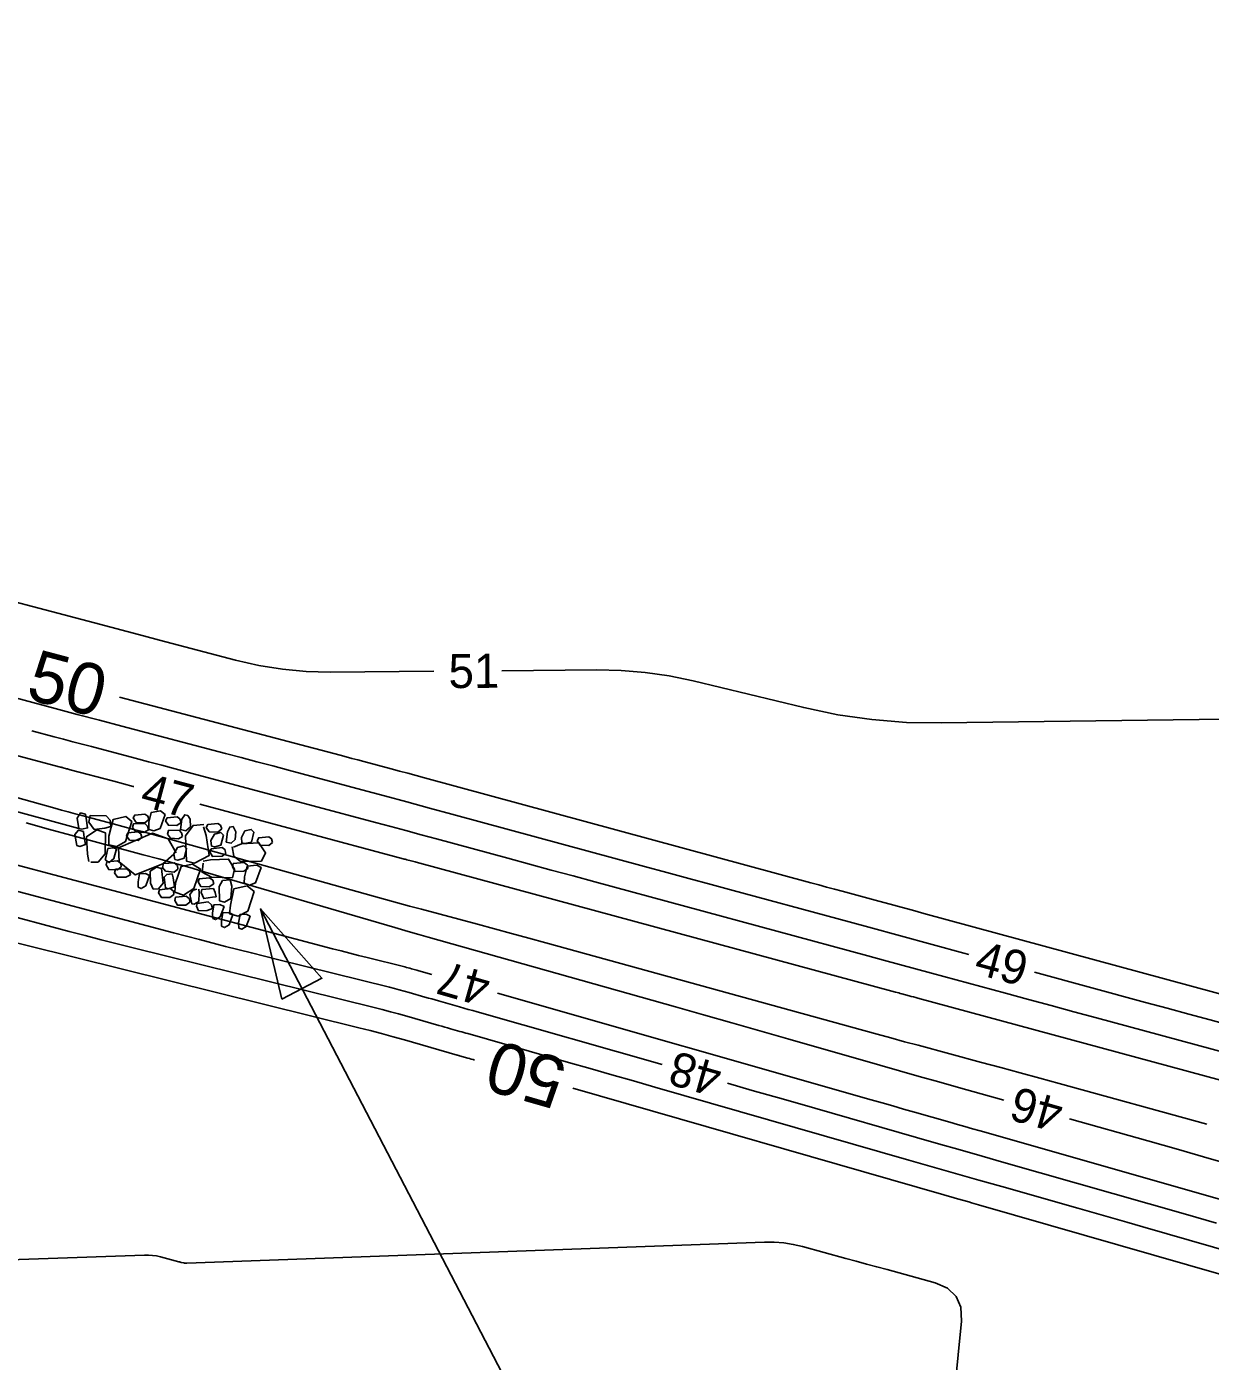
# Model space of a CAD drawing. Extents: x 2384780 to 2405861, y 547869 to 573706.
# Drawn here: x 2395311.8 to 2395381.2, y 553915.1 to 553993.3 of the extents above; entities that cross this region are included whole.
import ezdxf

# ---------------------------------------------------------------- set-up
doc = ezdxf.new("R2010")
doc.units = 0
for name, color, linetype in [('Breaklines', 7, 'Continuous'), ('Old_Level_23', 7, 'Continuous'), ('Old_Level_5', 7, 'Continuous'), ('Old_Level_60', 7, 'Continuous'), ('Old_Level_61', 7, 'Continuous')]:
    doc.layers.add(name, color=color, linetype=linetype)

# ---------------------------------------------------------------- blocks, each defined once
blk = doc.blocks.new('RIPRAP')
at = {"layer": 'Breaklines'}
for points in [[(-0.002, -0.00625), (-0.00625, -0.00775), (-0.016, -0.0125), (-0.02, -0.00675), (-0.02, -0.003), (-0.008, 0.00275), (-0.002, -0.00025), (-0.002, -0.00625)], [(0.01825, -0.00325), (0.01375, -0.005), (0.00325, -0.00975), (0.00025, -0.00375), (0, 0), (0.01125, 0.005), (0.018, 0.00275), (0.01825, -0.00325)], [(-0.0345, -0.0215), (-0.0265, -0.01775), (-0.007, -0.01125), (0.00375, -0.02075), (0.003, -0.0315), (-0.02075, -0.03775), (-0.03225, -0.032), (-0.0345, -0.024)], [(0.012, -0.0355), (0.00825, -0.0295), (0.0035, -0.01775), (0.01025, -0.00925), (0.01825, -0.009), (0.0225, -0.027), (0.01875, -0.033), (0.012, -0.0355)], [(-0.0305, -0.05975), (-0.035, -0.05625), (-0.0375, -0.0465), (-0.033, -0.042), (-0.02925, -0.042), (-0.02475, -0.05375), (-0.02675, -0.05825), (-0.0305, -0.05975)], [(-0.0275, -0.0395), (-0.023, -0.03925), (-0.014, -0.039), (-0.0115, -0.045), (-0.0115, -0.04875), (-0.0235, -0.049), (-0.0295, -0.04475), (-0.0275, -0.0395)], [(-0.0095, -0.039), (0.00025, -0.0365), (0.0205, -0.036), (0.02775, -0.0495), (0.024, -0.05775), (-0.00075, -0.05675), (-0.009, -0.0485), (-0.0095, -0.039)], [(-0.03675, -0.07275), (-0.04075, -0.06825), (-0.04325, -0.0585), (-0.0395, -0.054), (-0.035, -0.054), (-0.031, -0.0665), (-0.033, -0.0705), (-0.03675, -0.07275)], [(-0.00025, -0.11525), (-0.0145, -0.10575), (-0.0355, -0.078), (-0.0255, -0.056), (-0.00975, -0.051), (0.01725, -0.08475), (0.01525, -0.10425), (0.002, -0.11775)], [(0.009, -0.07425), (0.0045, -0.07075), (0.00225, -0.061), (0.00625, -0.05625), (0.01, -0.057), (0.01425, -0.06825), (0.01275, -0.072), (0.009, -0.07425)], [(0.01975, -0.07925), (0.01525, -0.07475), (0.01375, -0.06525), (0.01725, -0.0605), (0.02175, -0.0605), (0.02575, -0.07325), (0.0235, -0.077), (0.01975, -0.07925)], [(0.03125, -0.0765), (0.0265, -0.073), (0.02425, -0.06325), (0.0285, -0.0585), (0.03225, -0.05925), (0.03625, -0.0705), (0.035, -0.07425), (0.03125, -0.0765)], [(0.02025, -0.07975), (0.02825, -0.07725), (0.04025, -0.077), (0.045, -0.08725), (0.042, -0.0935), (0.02475, -0.092), (0.02025, -0.0855), (0.02025, -0.07975)], [(-0.0485, -0.08525), (-0.0425, -0.0835), (-0.03275, -0.0825), (-0.0305, -0.08925), (-0.03175, -0.0945), (-0.0445, -0.09325), (-0.049, -0.089), (-0.0485, -0.08525)], [(-0.046, -0.1025), (-0.04025, -0.098), (-0.02675, -0.09375), (-0.02, -0.09975), (-0.02, -0.10575), (-0.03625, -0.11225), (-0.044, -0.1085), (-0.046, -0.1025)], [(-0.01575, -0.1245), (-0.02025, -0.12125), (-0.022, -0.11125), (-0.0185, -0.10675), (-0.014, -0.10675), (-0.00975, -0.1185), (-0.012, -0.123), (-0.01575, -0.1245)], [(0.0225, -0.12), (0.0185, -0.11625), (0.01675, -0.10675), (0.0205, -0.102), (0.025, -0.102), (0.0285, -0.114), (0.02625, -0.11775), (0.0225, -0.12)], [(0.03775, -0.114), (0.03325, -0.11025), (0.031, -0.1005), (0.035, -0.096), (0.03875, -0.09675), (0.043, -0.10775), (0.0415, -0.1115), (0.03775, -0.114)], [(-0.046, -0.12775), (-0.0505, -0.12425), (-0.053, -0.1145), (-0.0485, -0.11), (-0.04475, -0.11), (-0.04, -0.12175), (-0.04225, -0.12625), (-0.046, -0.12775)], [(-0.023, -0.1195), (-0.02725, -0.12175), (-0.037, -0.126), (-0.041, -0.1195), (-0.041, -0.11625), (-0.029, -0.1115), (-0.02525, -0.1135), (-0.023, -0.1195)], [(-0.00575, -0.118), (0.00025, -0.1155), (0.0085, -0.1175), (0.0125, -0.12425), (0.01025, -0.128), (-0.00175, -0.12825), (-0.00575, -0.12175), (-0.00575, -0.118)], [(0.04, -0.14075), (0.03075, -0.14625), (0.009, -0.15575), (-0.004, -0.14175), (-0.00425, -0.132), (0.024, -0.123), (0.03825, -0.1285), (0.0425, -0.1405)], [(0.048, -0.1195), (0.04425, -0.12325), (0.036, -0.12575), (0.03, -0.122), (0.02975, -0.1155), (0.04175, -0.11375), (0.04775, -0.11575), (0.048, -0.1195)], [(-0.04975, -0.14825), (-0.05425, -0.14475), (-0.05675, -0.135), (-0.05225, -0.1305), (-0.0485, -0.1305), (-0.04375, -0.14225), (-0.046, -0.14675), (-0.04975, -0.14825)], [(-0.04275, -0.12825), (-0.03225, -0.126), (-0.012, -0.1275), (-0.00575, -0.1395), (-0.009, -0.15), (-0.033, -0.1485), (-0.04375, -0.13875), (-0.04275, -0.12825)], [(-0.032, -0.15425), (-0.03625, -0.15575), (-0.046, -0.158), (-0.0505, -0.15375), (-0.05075, -0.15075), (-0.041, -0.146), (-0.035, -0.14825), (-0.03275, -0.152)], [(-0.0215, -0.16975), (-0.02625, -0.1655), (-0.0285, -0.15575), (-0.024, -0.15125), (-0.02025, -0.15175), (-0.01625, -0.163), (-0.01775, -0.1675), (-0.0215, -0.16975)], [(0.00075, -0.15075), (0.0045, -0.15875), (0.011, -0.179), (0.0015, -0.18875), (-0.009, -0.189), (-0.01475, -0.16525), (-0.012, -0.153), (-0.0015, -0.1515)], [(0.01625, -0.174), (0.0125, -0.17075), (0.009, -0.16), (0.0135, -0.1555), (0.01725, -0.15625), (0.022, -0.168), (0.02075, -0.17175), (0.01625, -0.174)], [(0.0205, -0.15575), (0.0265, -0.15325), (0.03475, -0.15525), (0.03875, -0.162), (0.0365, -0.16575), (0.0245, -0.166), (0.0205, -0.1595), (0.0205, -0.15575)], [(0.043, -0.162), (0.03825, -0.1585), (0.036, -0.14875), (0.04, -0.144), (0.04375, -0.14475), (0.048, -0.15575), (0.04675, -0.1595), (0.043, -0.162)], [(-0.04975, -0.17575), (-0.05375, -0.1705), (-0.05675, -0.16075), (-0.05225, -0.157), (-0.04875, -0.157), (-0.04375, -0.169), (-0.046, -0.1735), (-0.04975, -0.17575)], [(-0.0355, -0.17625), (-0.037, -0.1725), (-0.04125, -0.16275), (-0.03525, -0.158), (-0.0315, -0.158), (-0.02675, -0.17075), (-0.031, -0.174), (-0.0355, -0.17625)], [(0.04925, -0.17425), (0.044, -0.17875), (0.03525, -0.1805), (0.02975, -0.177), (0.0295, -0.171), (0.0415, -0.16925), (0.0475, -0.1705), (0.04925, -0.17425)], [(-0.061, -0.17925), (-0.055, -0.17725), (-0.04525, -0.17625), (-0.043, -0.183), (-0.04425, -0.18825), (-0.057, -0.187), (-0.0615, -0.18275), (-0.061, -0.17925)], [(-0.012, -0.187), (-0.01875, -0.19075), (-0.033, -0.1935), (-0.039, -0.1875), (-0.039, -0.1815), (-0.02275, -0.17675), (-0.01525, -0.17875), (-0.012, -0.187)], [(0.00625, -0.2035), (0.00175, -0.19975), (-0.001, -0.19), (0.0035, -0.1855), (0.00725, -0.1855), (0.012, -0.1975), (0.01, -0.202), (0.00625, -0.2035)], [(0.026, -0.18075), (0.03225, -0.18875), (0.03875, -0.20825), (0.02925, -0.219), (0.01875, -0.21675), (0.012, -0.193), (0.01575, -0.184), (0.026, -0.17925)], [(0.0335, -0.189), (0.0395, -0.18675), (0.04775, -0.18875), (0.0515, -0.1955), (0.04925, -0.19925), (0.03725, -0.1995), (0.0335, -0.19275), (0.0335, -0.189)], [(-0.06725, -0.1915), (-0.06125, -0.18975), (-0.0515, -0.18875), (-0.04925, -0.1955), (-0.0505, -0.20075), (-0.06325, -0.1995), (-0.06775, -0.19525), (-0.06725, -0.1915)], [(-0.05075, -0.19675), (-0.0405, -0.195), (-0.021, -0.194), (-0.01375, -0.208), (-0.018, -0.21775), (-0.042, -0.21675), (-0.0505, -0.20725), (-0.05075, -0.19675)], [(-0.0115, -0.204), (-0.00425, -0.2025), (0.0085, -0.20225), (0.01275, -0.21275), (0.01125, -0.2185), (-0.0075, -0.21675), (-0.01225, -0.21075), (-0.0115, -0.204)], [(-0.064, -0.2115), (-0.058, -0.20975), (-0.04825, -0.20875), (-0.046, -0.2155), (-0.04725, -0.22075), (-0.06, -0.2195), (-0.0645, -0.21525), (-0.064, -0.2115)], [(0.04325, -0.22375), (0.0385, -0.22025), (0.03625, -0.2105), (0.0405, -0.20575), (0.04425, -0.2065), (0.0485, -0.2175), (0.047, -0.22125), (0.04325, -0.22375)]]:
    blk.add_lwpolyline(points, dxfattribs=at)
blk = doc.blocks.new('AH1')
at = {"layer": 'Old_Level_23'}
blk.add_lwpolyline([(-5.28, 1.32), (0, 0), (-5.28, -1.32)], close=True, dxfattribs=at)

msp = doc.modelspace()

# ---------------------------------------------------------------- linework, layer by layer
at = {"layer": 'Breaklines'}
msp.add_line((2395314.8815, 553946.345), (2395018.7265, 554026.1745), dxfattribs=at)
msp.add_lwpolyline([(2395325.52375, 553941.63), (2395341.67025, 553910.62925), (2395341.70975, 553900.827)], dxfattribs=at)
at = {"layer": 'Old_Level_60'}
for points in [[(2395335.69275, 553955.56), (2395329.6105, 553955.512), (2395328.2075, 553955.54725), (2395326.81625, 553955.67525), (2395325.4365, 553955.8955), (2395324.0685, 553956.20875), (2395319.6185, 553957.38275), (2395318.66475, 553957.63425), (2395317.71125, 553957.886), (2395316.75775, 553958.1375), (2395315.804, 553958.389), (2395307.47975, 553960.58525)], [(2395318.107, 553948.7965), (2395318.06725, 553948.807), (2395317.497, 553948.95875), (2395316.92675, 553949.11), (2395314.37725, 553949.785), (2395314.32125, 553949.79975), (2395314.26525, 553949.815), (2395314.20925, 553949.83025), (2395314.1535, 553949.84575), (2395313.971, 553949.8965), (2395313.932, 553949.9075), (2395313.893, 553949.91825), (2395313.85375, 553949.92875), (2395313.8145, 553949.93925), (2395286.27375, 553957.26525)], [(2395367.0635, 553938.95975), (2395366.77275, 553939.03875), (2395364.913, 553939.5435), (2395363.05325, 553940.04775), (2395361.1935, 553940.552), (2395359.33375, 553941.0555), (2395353.25775, 553942.7005), (2395351.956, 553943.053), (2395350.654, 553943.406), (2395349.35225, 553943.759), (2395348.0505, 553944.11225), (2395336.752, 553947.18025), (2395335.43425, 553947.5375), (2395334.11625, 553947.8935), (2395332.79775, 553948.2485), (2395331.479, 553948.6025), (2395327.171, 553949.75675), (2395326.2475, 553950.00375), (2395325.324, 553950.2495), (2395324.40025, 553950.4945), (2395323.476, 553950.73825), (2395317.39375, 553952.34), (2395316.09075, 553952.684), (2395314.788, 553953.0295), (2395313.4855, 553953.37625), (2395312.1835, 553953.7245), (2395304.688, 553955.7335)], [(2395382.07625, 553952.75725), (2395365.44425, 553952.52475), (2395363.4085, 553952.5595), (2395361.387, 553952.721), (2395359.3795, 553953.0095), (2395357.38625, 553953.4245), (2395350.898, 553954.98775), (2395349.50275, 553955.2795), (2395348.0975, 553955.48475), (2395346.68225, 553955.60325), (2395345.25725, 553955.63525), (2395339.69275, 553955.5915)], [(2395381.01825, 553929.006), (2395372.357, 553931.391), (2395371.22, 553931.70325), (2395370.08275, 553932.0135), (2395368.94475, 553932.32225), (2395367.8065, 553932.62925), (2395364.087, 553933.62925), (2395363.29, 553933.844), (2395362.4935, 553934.06025), (2395361.6975, 553934.2775), (2395360.9015, 553934.49625), (2395342.2655, 553939.63125), (2395341.263, 553939.9065), (2395340.26025, 553940.1805), (2395339.257, 553940.453), (2395338.25325, 553940.72375), (2395334.9735, 553941.60625), (2395334.271, 553941.79625), (2395333.569, 553941.9875), (2395332.86725, 553942.1805), (2395332.166, 553942.375), (2395319.15425, 553945.99925), (2395318.591, 553946.155), (2395318.02725, 553946.30925), (2395317.46325, 553946.4615), (2395316.8985, 553946.61175), (2395315.0535, 553947.10025), (2395314.65825, 553947.20575), (2395314.26325, 553947.31225), (2395313.86875, 553947.42025), (2395313.47475, 553947.5295), (2395290.238, 553954.01525)], [(2395389.99775, 553931.059), (2395374.5575, 553935.23925), (2395373.22425, 553935.60025), (2395371.891, 553935.96175), (2395370.55775, 553936.32325), (2395369.2245, 553936.68525), (2395364.8695, 553937.86775), (2395363.93625, 553938.121), (2395363.003, 553938.37425), (2395362.06975, 553938.62725), (2395361.13625, 553938.88), (2395345.1425, 553943.20975), (2395343.864, 553943.556), (2395342.58575, 553943.9025), (2395341.3075, 553944.24925), (2395340.02925, 553944.59625), (2395335.854, 553945.73), (2395334.95925, 553945.9725), (2395334.06425, 553946.21425), (2395333.169, 553946.4555), (2395332.2735, 553946.69575), (2395321.31975, 553949.6305), (2395320.53625, 553949.84), (2395319.7525, 553950.04875), (2395318.9685, 553950.2565), (2395318.18425, 553950.4635), (2395315.62225, 553951.13825), (2395315.07325, 553951.283), (2395314.5245, 553951.4285), (2395313.97575, 553951.57475), (2395313.4275, 553951.72125), (2395312.132, 553952.0685)], [(2395391.63375, 553928.935), (2395364.0825, 553936.394), (2395363.95225, 553936.42925), (2395363.82175, 553936.46475), (2395363.6915, 553936.5), (2395363.561, 553936.5355), (2395363.13525, 553936.651), (2395363.044, 553936.67575), (2395362.9525, 553936.7005), (2395362.86125, 553936.72525), (2395362.77, 553936.75), (2395334.66875, 553944.35775), (2395334.593, 553944.37825), (2395334.51725, 553944.39875), (2395334.4415, 553944.41925), (2395334.36575, 553944.43975), (2395334.11825, 553944.507), (2395334.06525, 553944.5215), (2395334.01225, 553944.53575), (2395333.95925, 553944.55), (2395333.90625, 553944.56425), (2395321.971, 553947.762)], [(2395311.80225, 553946.67325), (2395313.1015, 553946.31025), (2395314.40275, 553945.95475), (2395318.6565, 553944.8055), (2395319.5675, 553944.55675), (2395320.47725, 553944.3035), (2395321.3855, 553944.0455), (2395322.2925, 553943.783), (2395333.4055, 553940.53525), (2395333.59975, 553940.4785), (2395333.794, 553940.42225), (2395333.9885, 553940.36625), (2395334.183, 553940.3105), (2395334.81825, 553940.12875), (2395334.9545, 553940.08975), (2395335.09075, 553940.051), (2395335.227, 553940.01225), (2395335.36325, 553939.97375), (2395349.86825, 553935.88275), (2395351.51775, 553935.4165), (2395353.16675, 553934.949), (2395354.81525, 553934.47975), (2395356.46325, 553934.009), (2395361.846, 553932.4685), (2395362.9995, 553932.13875), (2395364.1535, 553931.81025), (2395365.30775, 553931.48275), (2395366.46225, 553931.1565), (2395369.1205, 553930.40625)], [(2395306.475, 553945.46575), (2395329.74775, 553939.29375), (2395330.2585, 553939.1595), (2395330.76975, 553939.0275), (2395331.2815, 553938.89725), (2395331.79375, 553938.76925), (2395333.99175, 553938.225), (2395334.0885, 553938.20075), (2395334.185, 553938.17525), (2395334.28125, 553938.149), (2395334.3775, 553938.122), (2395334.69075, 553938.032), (2395334.758, 553938.01275), (2395334.825, 553937.9935), (2395334.89225, 553937.97425), (2395334.9595, 553937.95525), (2395335.57725, 553937.77925)], [(2395308.94175, 553943.27225), (2395320.428, 553940.22625), (2395321.952, 553939.8255), (2395323.47725, 553939.431), (2395325.0045, 553939.04275), (2395326.533, 553938.661), (2395333.0925, 553937.03675), (2395333.38125, 553936.96375), (2395333.66925, 553936.88825), (2395333.95675, 553936.81), (2395334.24325, 553936.72925), (2395335.17825, 553936.46075), (2395335.37875, 553936.40325), (2395335.57925, 553936.34575), (2395335.7795, 553936.2885), (2395335.98, 553936.2315), (2395337.19625, 553935.885), (2395337.45675, 553935.81075), (2395337.7175, 553935.7365), (2395337.978, 553935.66225), (2395338.23875, 553935.588), (2395349.0785, 553932.4995)], [(2395309.938, 553941.46875), (2395314.30725, 553940.31), (2395315.244, 553940.06375), (2395316.18175, 553939.82125), (2395317.1205, 553939.58275), (2395318.06, 553939.348), (2395332.19325, 553935.8485), (2395332.674, 553935.727), (2395333.1535, 553935.60125), (2395333.632, 553935.471), (2395334.109, 553935.3365), (2395335.99875, 553934.79375), (2395336.166, 553934.74575), (2395336.33325, 553934.698), (2395336.50025, 553934.65025), (2395336.6675, 553934.6025), (2395337.214, 553934.447), (2395337.331, 553934.4135), (2395337.448, 553934.38025), (2395337.56525, 553934.34675), (2395337.68225, 553934.3135), (2395343.59675, 553932.62825), (2395344.864, 553932.267), (2395346.13125, 553931.90475), (2395347.398, 553931.54225), (2395348.66475, 553931.179), (2395363.55775, 553926.90375), (2395364.92025, 553926.513), (2395366.283, 553926.12275), (2395367.64575, 553925.7335), (2395369.009, 553925.34475), (2395373.462, 553924.07575), (2395374.41625, 553923.80375), (2395375.37025, 553923.53125), (2395376.32425, 553923.258), (2395377.278, 553922.9845), (2395392.2785, 553918.67925)], [(2395382.48625, 553934.77375), (2395381.223, 553935.116), (2395379.96, 553935.45825), (2395378.69675, 553935.80075), (2395377.434, 553936.14375), (2395370.92375, 553937.9115)], [(2395339.42425, 553936.68325), (2395361.34325, 553930.438), (2395361.97725, 553930.25725), (2395362.6115, 553930.076), (2395363.24525, 553929.8945), (2395363.87925, 553929.71275), (2395365.94975, 553929.1185), (2395366.39325, 553928.99125), (2395366.83725, 553928.864), (2395367.281, 553928.73725), (2395367.72475, 553928.61075), (2395390.1155, 553922.231)], [(2395352.92525, 553931.40275), (2395354.371, 553930.9895), (2395356.19975, 553930.466), (2395358.028, 553929.94175), (2395364.00025, 553928.22725), (2395365.28, 553927.86025), (2395366.56025, 553927.49375), (2395367.84025, 553927.128), (2395369.12075, 553926.763), (2395379.77925, 553923.726), (2395381.58275, 553923.21175)], [(2395372.97, 553929.31975), (2395377.55375, 553928.02625), (2395379.36125, 553927.51525), (2395381.16825, 553927.0025), (2395382.97475, 553926.488)], [(2395364.586, 553896.7265), (2395366.62875, 553917.46525), (2395366.59775, 553918.27125), (2395366.3295, 553918.91425), (2395365.82475, 553919.39425), (2395365.08275, 553919.711), (2395362.272, 553920.47925), (2395361.66975, 553920.64375), (2395361.0675, 553920.8085), (2395360.46525, 553920.973), (2395359.863, 553921.13775), (2395357.31625, 553921.83375), (2395356.76825, 553921.96175), (2395356.21525, 553922.04725), (2395355.65725, 553922.09025), (2395355.09425, 553922.09075), (2395321.22225, 553920.85075), (2395321.1745, 553920.85075), (2395321.12725, 553920.85375), (2395321.08025, 553920.86), (2395321.0335, 553920.86975), (2395320.8815, 553920.906), (2395320.849, 553920.914), (2395320.8165, 553920.92225), (2395320.784, 553920.9305), (2395320.7515, 553920.939), (2395319.6685, 553921.22975), (2395319.4355, 553921.28325), (2395319.20025, 553921.319), (2395318.96325, 553921.33725), (2395318.724, 553921.33775), (2395289.33475, 553920.31425)]]:
    msp.add_lwpolyline(points, dxfattribs=at)
at = {"layer": 'Old_Level_61'}
for points in [[(2395387.18675, 553935.183), (2395364.41825, 553941.36575), (2395363.76125, 553941.544), (2395363.104, 553941.72225), (2395362.44675, 553941.9005), (2395361.7895, 553942.0785), (2395359.6425, 553942.65975), (2395359.18225, 553942.78425), (2395358.72225, 553942.909), (2395358.26225, 553943.03375), (2395357.80225, 553943.1585), (2395335.15, 553949.3095), (2395334.6595, 553949.4425), (2395334.16875, 553949.575), (2395333.678, 553949.707), (2395333.18725, 553949.83875), (2395331.5835, 553950.2685), (2395331.23975, 553950.3605), (2395330.89575, 553950.452), (2395330.552, 553950.543), (2395330.208, 553950.634), (2395317.257, 553954.0445)], [(2395309.06725, 553940.16375), (2395331.294, 553934.66), (2395331.96675, 553934.49025), (2395332.63775, 553934.31425), (2395333.30725, 553934.132), (2395333.975, 553933.9435), (2395337.05975, 553933.058), (2395337.0735, 553933.054), (2395337.08725, 553933.05), (2395337.101, 553933.046), (2395337.1145, 553933.04225), (2395337.1595, 553933.0295), (2395337.169, 553933.02675), (2395337.17875, 553933.024), (2395337.18825, 553933.02125), (2395337.198, 553933.0185), (2395337.6835, 553932.88025), (2395337.7875, 553932.8505), (2395337.8915, 553932.82075), (2395337.9955, 553932.791), (2395338.07525, 553932.768)], [(2395343.8425, 553931.1125), (2395365.60075, 553924.8665), (2395365.803, 553924.8085), (2395366.0055, 553924.7505), (2395366.20775, 553924.69275), (2395366.41025, 553924.635), (2395367.0715, 553924.44675), (2395367.21325, 553924.40625), (2395367.35475, 553924.36575), (2395367.4965, 553924.32525), (2395367.638, 553924.2845), (2395394.2485, 553916.647)]]:
    msp.add_lwpolyline(points, dxfattribs=at)

# ---------------------------------------------------------------- block references
at = {"layer": 'Old_Level_23', "xscale": 0.9999990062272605, "yscale": 0.9999990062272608, "rotation": 117.51248574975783}
msp.add_blockref('AH1', (2395325.52375, 553941.63), dxfattribs=at)
at = {"layer": 'Old_Level_5', "xscale": 50, "yscale": 49.99999999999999, "rotation": 74.91429293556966}
msp.add_blockref('RIPRAP', (2395314.8815, 553946.345), dxfattribs=at)

# ---------------------------------------------------------------- texts
at = {"layer": 'Old_Level_60'}
for s, rotation, p in [('51', 0.4509556, (2395336.567, 553954.56675)), ('47', 345.0128917, (2395318.39625, 553947.68425)), ('49', 344.8080444, (2395367.303, 553937.8585)), ('47', 164.0968583, (2395339.15275, 553937.80025)), ('48', 164.0858611, (2395352.72225, 553932.50075)), ('46', 164.2398889, (2395372.7415, 553930.42325))]:
    msp.add_text(s, height=2, rotation=rotation, dxfattribs=at).set_placement(p)
at = {"layer": 'Old_Level_61'}
for rotation, p in [(345.0909972, (2395311.6885, 553953.97025)), (163.9832861, (2395343.643, 553932.73025))]:
    msp.add_text('50', height=3, rotation=rotation, dxfattribs=at).set_placement(p)

doc.saveas('drawing.dxf')
